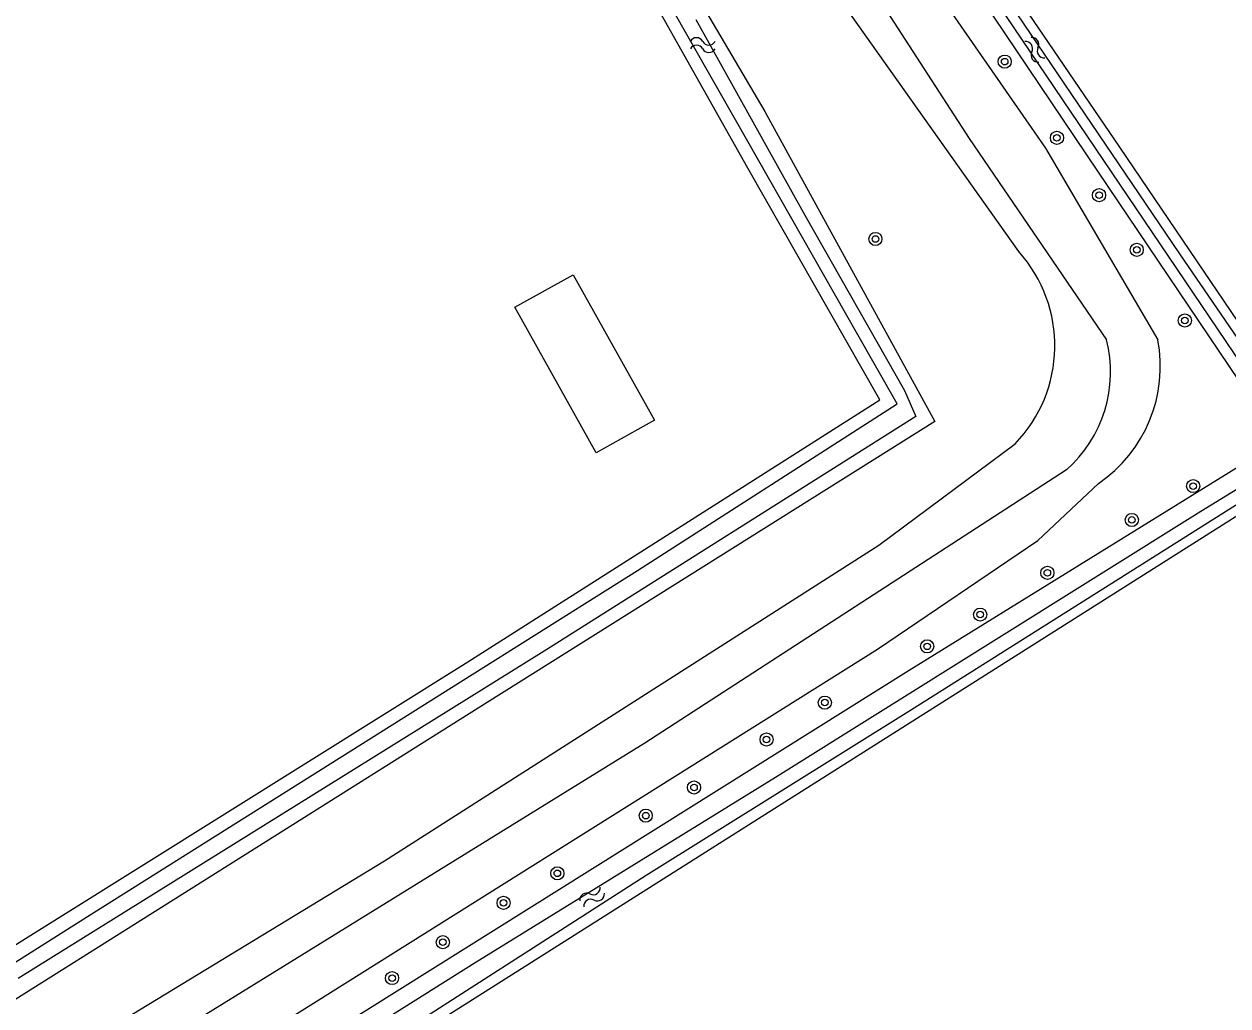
# Model space of a CAD drawing. Extents: x 135999 to 138000, y 396000 to 398501.
# Drawn here: x 136706.7 to 136779.9, y 396865.8 to 396925.5 of the extents above; entities that cross this region are included whole.
import ezdxf

# ---------------------------------------------------------------- set-up
doc = ezdxf.new("R2010")
doc.units = 0
for name, color, linetype in [('gg-bbg-bijgebouw', 7, 'Continuous'), ('gg-kntw-bovenkant insteek waterloop', 7, 'Continuous'), ('gg-kntw-waterlijn', 7, 'Continuous'), ('gt-grn-groengrens', 7, 'Continuous'), ('gt-symb-boom', 7, 'Continuous'), ('gt-symb-watersymbool', 7, 'Continuous'), ('gx-grn-maaiveld', 7, 'Continuous')]:
    doc.layers.add(name, color=color, linetype=linetype)

# ---------------------------------------------------------------- blocks, each defined once
blk = doc.blocks.new('gt0-BOOM')
at = {"layer": 'gt-symb-boom'}
for radius in [0.4, 0.2]:
    blk.add_circle((0, 0), radius, dxfattribs=at)
blk = doc.blocks.new('gt0-WA')
at = {"layer": 'gt-symb-watersymbool'}
for centre, start, end in [((-0.323, 0.022), 28.07249, 151.92751), ((0.427, 0.422), 208.07248, 331.92751), ((-0.323, -0.428), 28.07249, 151.92751), ((0.427, -0.028), 208.07248, 331.92751)]:
    blk.add_arc(centre, 0.425, start, end, dxfattribs=at)

msp = doc.modelspace()

# ---------------------------------------------------------------- linework, layer by layer
at = {"layer": 'gg-bbg-bijgebouw'}
msp.add_lwpolyline([(136736.572, 396908.305), (136740.123, 396910.277), (136745.063, 396901.442), (136741.519, 396899.461), (136736.572, 396908.305)], dxfattribs=at)
at = {"layer": 'gg-kntw-bovenkant insteek waterloop'}
for points in [[(136739.793, 396967.263), (136773.335, 396918.036), (136784.777, 396901.141)], [(136738.237, 396966.753), (136772.001, 396916.575), (136783.071, 396900.155)], [(136731.608, 396961.261), (136730.971, 396960.416), (136731.655, 396956.469), (136732.985, 396952.118), (136751.774, 396920.214), (136762.117, 396901.358)], [(136703.987, 396868.164), (136733.725, 396886.736), (136758.754, 396902.676), (136750.749, 396916.761), (136731.186, 396951.52), (136729.793, 396955.647), (136729.165, 396958.064)], [(136762.117, 396901.358), (136734.9, 396884.265), (136705.629, 396865.844)], [(136639.198, 396809.509), (136680.151, 396835.663), (136721.879, 396862.01), (136760.538, 396886.244), (136783.071, 396900.155)]]:
    msp.add_lwpolyline(points, dxfattribs=at)
at = {"layer": 'gg-kntw-waterlijn'}
msp.add_lwpolyline([(136783.667, 396900.499), (136784.288, 396899.581), (136778.282, 396895.875), (136752.422, 396879.707), (136734.161, 396868.432), (136682.011, 396835.65), (136652.519, 396817.112), (136639.606, 396808.995)], dxfattribs=at)
at = {"layer": 'gt-grn-groengrens'}
for p, q in [((136770.122, 396898.416), (136744.469, 396881.797)), ((136744.469, 396881.797), (136708.485, 396859.56))]:
    msp.add_line(p, q, dxfattribs=at)
for points in [[(136735.701, 396964.85), (136742.759, 396955.486), (136748.73, 396947.377), (136758.029, 396933.562), (136768.841, 396917.972), (136775.663, 396906.327)], [(136733.277, 396962.653), (136741.547, 396951.834), (136750.897, 396939.121), (136764.199, 396918.558), (136772.55, 396906.33)], [(136767.21, 396911.686), (136737.052, 396954.237), (136731.608, 396961.261)], [(136697.962, 396861.057), (136705.426, 396860.526), (136728.644, 396874.634), (136758.703, 396893.829), (136766.988, 396900.006)], [(136650.212, 396822.599), (136669.107, 396833.912), (136680.528, 396841.351), (136695.45, 396850.386), (136717.755, 396861.861), (136758.631, 396887.52), (136768.372, 396894.124), (136772.057, 396897.59)]]:
    msp.add_lwpolyline(points, dxfattribs=at)
for centre, radius, start, end in [((136760.839, 396905.965), 8.563, 315.90082, 41.92141), ((136764.779, 396904.385), 8.011, 311.83546, 14.05271), ((136767.217, 396904.7), 8.601, 304.24214, 10.90329)]:
    msp.add_arc(centre, radius, start, end, dxfattribs=at)
at = {"layer": 'gx-grn-maaiveld'}
for points in [[(136738.605, 396967.091), (136742.578, 396961.342), (136757.951, 396938.578), (136781.281, 396904.032), (136783.667, 396900.499)], [(136739.08, 396967.527), (136753.112, 396946.805), (136776.986, 396911.551), (136784.295, 396900.863)], [(136703.949, 396867.073), (136710.977, 396871.494), (136744.04, 396892.296), (136759.812, 396902.44), (136757.343, 396906.776), (136750.069, 396919.55), (136740.438, 396936.462)], [(136747.578, 396925.793), (136754.214, 396913.903), (136760.261, 396903.245), (136760.958, 396901.664), (136738.354, 396887.396), (136706.382, 396867.481)], [(136784.88, 396899.084), (136760.695, 396883.831), (136744.559, 396873.757), (136728.421, 396863.402), (136717.839, 396856.765), (136704.347, 396848.456), (136667.101, 396825.181), (136659.833, 396820.515), (136643.012, 396810.2), (136640.108, 396808.363)], [(136785.202, 396898.599), (136779.597, 396895.063), (136721.571, 396858.324), (136684.423, 396835.098), (136640.404, 396807.99)]]:
    msp.add_lwpolyline(points, dxfattribs=at)

# ---------------------------------------------------------------- block references
at = {"layer": 'gt-symb-boom'}
for p in [(136766.355, 396923.238), (136769.532, 396918.608), (136772.091, 396915.123), (136758.495, 396912.456), (136774.383, 396911.793), (136777.304, 396907.5), (136777.813, 396897.431), (136774.083, 396895.371), (136768.948, 396892.158), (136764.86, 396889.616), (136761.644, 396887.684), (136755.416, 396884.265), (136751.88, 396882.022), (136747.467, 396879.107), (136744.532, 396877.392), (136739.159, 396873.884), (136735.891, 396872.089), (136732.198, 396869.695), (136729.11, 396867.515)]:
    msp.add_blockref('gt0-BOOM', p, dxfattribs=at)
at = {"layer": 'gt-symb-watersymbool'}
msp.add_blockref('gt0-WA', (136747.943, 396924.245), dxfattribs=at)
for p, rotation in [((136768.219, 396923.916), 123.91251258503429), ((136741.223, 396872.423), 33.578813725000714)]:
    msp.add_blockref('gt0-WA', p, dxfattribs=dict(at, rotation=rotation))

doc.saveas('drawing.dxf')
